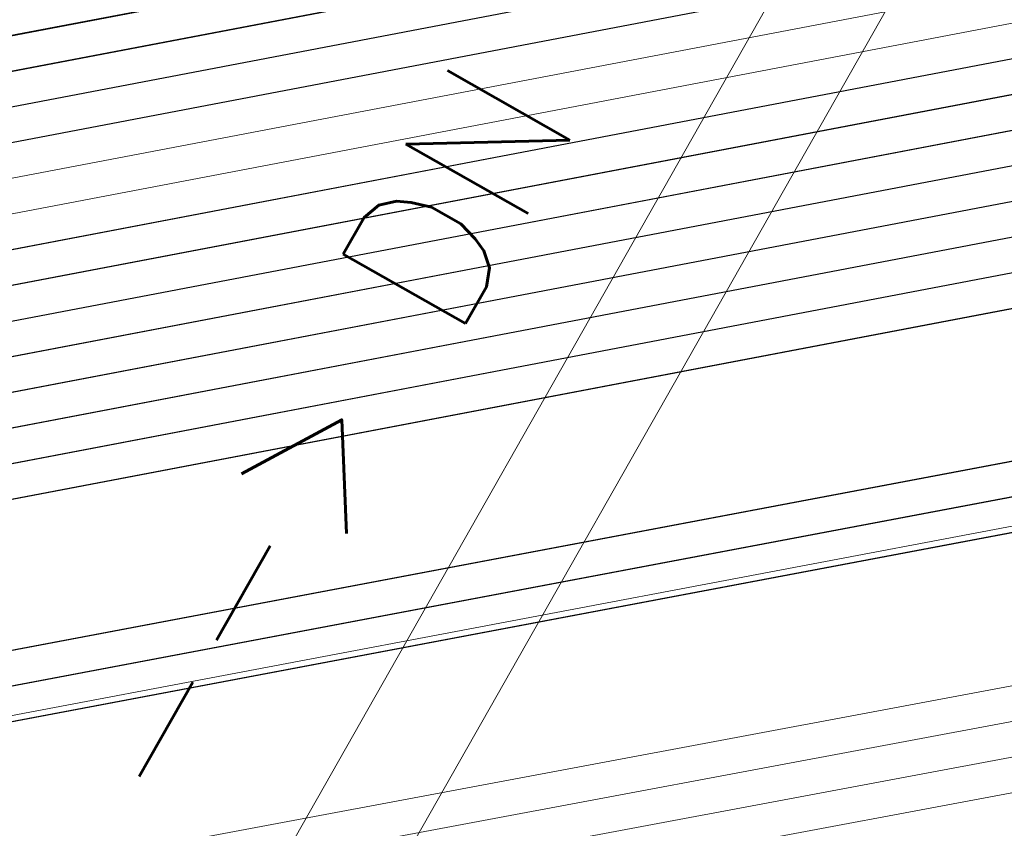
# Model space of a CAD drawing. Header units: metres. Extents: x -502 to 161, y -108 to 174.
# Tile 352 of 656: x -147.64 to -146.24, y -32.31 to -31.16. Entities that reach past the tile are written whole.
import ezdxf

# ---------------------------------------------------------------- set-up
doc = ezdxf.new("R2010")
doc.units = ezdxf.units.M
doc.header["$LTSCALE"] = 0.1
for name, color, linetype in [('BRI31-005.05-5p02-Koordinierung Lageplan 4. BA ZOB West 2022-06-15', 7, 'Continuous'), ('BRI31-005.06-5f07-Koordinierung Lageplan 4. BA ZOB Fernbusbahnh', 7, 'Continuous'), ('BRI32-005.02-5f05-Koordinierung Schemaplan 4 BA ZOB Teilbereich', 7, 'Continuous'), ('BRI32-005.03-5f06-Koordinierung Schemaplan 4 BA ZOB Teilbereich 2 Ost - Bahnhofsallee 2023-01-21', 7, 'Continuous')]:
    doc.layers.add(name, color=color, linetype=linetype)
doc.styles.add('Txt', font='txt_____.ttf')

msp = doc.modelspace()

# ---------------------------------------------------------------- linework, layer by layer
at = {"layer": 'BRI31-005.05-5p02-Koordinierung Lageplan 4. BA ZOB West 2022-06-15', "color": 190, "linetype": 'Continuous', "lineweight": 35, "true_color": 0x7f00ff, "transparency": 33554687, "flags": 128}
for points in [[(-55.7007, -13.3634), (-59.4327, -13.9934), (-61.4087, -14.3464), (-62.2647, -14.4984), (-62.6667, -14.5974), (-62.8907, -14.7334), (-63.5967, -15.2334), (-64.4177, -15.8004), (-64.8657, -15.8864), (-69.7037, -16.7484), (-75.4637, -17.6884), (-81.7337, -18.6534), (-88.9077, -20.0034), (-93.6827, -20.7334), (-98.9647, -21.6334), (-104.5957, -22.9234), (-121.8907, -26.2934), (-126.8117, -27.2034), (-150.4477, -31.7134), (-157.1307, -33.0134), (-162.7687, -32.1234), (-174.7807, -30.4434), (-178.1477, -29.6134), (-179.1357, -29.4334)], [(-93.6747, -20.7824), (-98.9547, -21.6824), (-104.5847, -22.9724), (-121.8807, -26.3424), (-126.8027, -27.2524), (-150.4387, -31.7624), (-150.7407, -31.8214), (-157.1297, -33.0644), (-162.7757, -32.1724), (-174.7877, -30.4934), (-178.1567, -29.6624), (-179.1357, -29.4844)]]:
    msp.add_lwpolyline(points, dxfattribs=at)
at = {"layer": 'BRI31-005.05-5p02-Koordinierung Lageplan 4. BA ZOB West 2022-06-15', "color": 250, "linetype": 'Continuous', "lineweight": 25, "true_color": 0x333333, "transparency": 33554687, "flags": 128}
for points in [[(-179.1357, -29.7394), (-178.2047, -29.9074), (-176.5237, -30.3244), (-174.8367, -30.8434), (-162.8247, -32.5154), (-157.1227, -33.4214), (-150.6707, -32.1644), (-150.3757, -32.1054), (-126.7397, -27.5954), (-121.8107, -26.6854), (-104.5117, -23.3154), (-93.6067, -21.1744), (-88.8337, -20.4444), (-81.6527, -19.0944), (-75.3827, -18.1294), (-69.6317, -17.1894), (-64.2647, -16.2324), (-63.2977, -15.6984), (-62.6077, -15.0894), (-62.1947, -14.8414), (-59.6597, -14.3864), (-59.3767, -14.3364), (-55.6447, -13.7064)], [(-55.6367, -13.7554), (-59.3687, -14.3854), (-59.6507, -14.4354), (-62.1767, -14.8894), (-62.5777, -15.1304), (-63.2687, -15.7394), (-64.2477, -16.2804), (-69.6237, -17.2384), (-75.3737, -18.1784), (-81.6437, -19.1434), (-88.8257, -20.4934), (-93.5977, -21.2234), (-104.5017, -23.3644), (-121.8007, -26.7344), (-126.7307, -27.6444), (-150.3667, -32.1544), (-150.6607, -32.2134), (-157.1217, -33.4724), (-162.8317, -32.5644), (-174.8437, -30.8934), (-176.5357, -30.3734), (-178.2147, -29.9564), (-179.1357, -29.7904)], [(-55.6287, -13.8044), (-59.3607, -14.4344), (-59.6427, -14.4844), (-62.1587, -14.9374), (-62.5477, -15.1714), (-63.2397, -15.7804), (-64.2307, -16.3284), (-69.6157, -17.2874), (-75.3647, -18.2274), (-81.6347, -19.1924), (-88.8177, -20.5424), (-93.5887, -21.2724), (-104.4917, -23.4134), (-121.7907, -26.7834), (-126.7217, -27.6934), (-150.3577, -32.2034), (-150.6507, -32.2624), (-157.1207, -33.5234), (-162.8387, -32.6134), (-174.8507, -30.9434), (-176.5477, -30.4224), (-178.2247, -30.0054), (-179.1357, -29.8414)], [(-55.6207, -13.8534), (-59.3527, -14.4834), (-59.6277, -14.5324), (-62.1407, -14.9854), (-62.5177, -15.2124), (-63.2107, -15.8214), (-64.2137, -16.3764), (-69.6077, -17.3364), (-75.3557, -18.2764), (-81.6257, -19.2414), (-88.8097, -20.5914), (-93.5797, -21.3214), (-104.4817, -23.4624), (-121.7807, -26.8324), (-126.7127, -27.7424), (-150.3487, -32.2524), (-150.6407, -32.3114), (-157.1197, -33.5744), (-162.8457, -32.6624), (-174.8577, -30.9934), (-176.5597, -30.4714), (-178.2347, -30.0544), (-179.1357, -29.8924)], [(-55.6127, -13.9024), (-59.3447, -14.5324), (-59.6247, -14.5824), (-62.1227, -15.0334), (-62.4877, -15.2534), (-63.1817, -15.8624), (-64.1967, -16.4244), (-69.5997, -17.3854), (-75.3467, -18.3254), (-81.6167, -19.2904), (-88.8017, -20.6404), (-93.5707, -21.3704), (-104.4717, -23.5114), (-121.7707, -26.8814), (-126.7037, -27.7914), (-150.3397, -32.3014), (-150.6307, -32.3604), (-157.1187, -33.6254), (-162.8527, -32.7114), (-174.8647, -31.0434), (-176.5717, -30.5204), (-178.2447, -30.1034), (-179.1357, -29.9434)], [(-55.6047, -13.9514), (-59.3367, -14.5814), (-62.1047, -15.0814), (-62.4577, -15.2944), (-63.1527, -15.9034), (-64.1797, -16.4724), (-69.5917, -17.4344), (-75.3377, -18.3744), (-81.6077, -19.3394), (-88.7937, -20.6894), (-93.5617, -21.4194), (-104.4617, -23.5604), (-121.7607, -26.9304), (-126.6947, -27.8404), (-150.3307, -32.3504), (-150.6207, -32.4094), (-157.1177, -33.6764), (-162.8597, -32.7604), (-174.8717, -31.0934), (-176.5837, -30.5694), (-178.2547, -30.1524), (-179.1357, -29.9944)], [(-56.5667, -14.3244), (-56.9487, -14.6244), (-57.8377, -15.3484), (-58.3257, -15.4954), (-59.9937, -15.7044), (-61.6697, -15.9144), (-63.7887, -16.4534), (-69.5837, -17.4834), (-75.3287, -18.4234), (-81.5687, -19.5644), (-84.6457, -20.1594), (-93.6297, -21.6994), (-104.3877, -23.8594), (-121.7187, -27.1554), (-122.6217, -27.3224), (-126.1537, -27.9814), (-137.6357, -30.1594), (-150.2927, -32.5534), (-151.8867, -32.8594), (-157.0417, -33.8394), (-163.2567, -32.9244), (-174.3647, -31.3244), (-178.3997, -30.6854)], [(-56.5467, -14.3734), (-56.9177, -14.6634), (-57.8137, -15.3934), (-58.3107, -15.5434), (-58.9957, -15.6304), (-59.9877, -15.7544), (-61.6607, -15.9634), (-63.7777, -16.5024), (-69.5757, -17.5324), (-75.3197, -18.4724), (-81.5597, -19.6134), (-84.6367, -20.2084), (-93.6207, -21.7484), (-104.3777, -23.9084), (-121.7097, -27.2044), (-122.6127, -27.3714), (-126.1447, -28.0304), (-137.6267, -30.2084), (-150.2837, -32.6024), (-151.8777, -32.9084), (-157.0407, -33.8904), (-163.2637, -32.9734), (-174.3717, -31.3734), (-178.4067, -30.7344)], [(-56.5277, -14.4214), (-56.8867, -14.7024), (-57.7897, -15.4384), (-58.2967, -15.5914), (-58.9897, -15.6804), (-59.9817, -15.8044), (-61.6517, -16.0124), (-63.7667, -16.5514), (-69.5677, -17.5814), (-75.3107, -18.5214), (-81.5507, -19.6624), (-84.6277, -20.2574), (-93.6117, -21.7974), (-104.3677, -23.9574), (-121.7007, -27.2534), (-122.6037, -27.4204), (-126.1357, -28.0794), (-137.6177, -30.2574), (-150.2747, -32.6514), (-151.8687, -32.9574), (-154.1107, -33.3844)], [(-62.5057, -14.9114), (-62.7017, -15.0274), (-63.4007, -15.5204), (-64.2987, -16.1364), (-69.6477, -17.0914), (-75.4007, -18.0314), (-81.6707, -18.9964), (-88.8497, -20.3464), (-93.6247, -21.0764), (-104.5317, -23.2174), (-121.8307, -26.5874), (-126.7577, -27.4974), (-150.3937, -32.0074), (-150.6907, -32.0664), (-157.1247, -33.3194), (-162.8107, -32.4174), (-174.8227, -30.7434), (-176.4997, -30.2264), (-178.1847, -29.8094), (-179.1357, -29.6374)], [(-62.4797, -14.9544), (-62.6747, -15.0694), (-63.3727, -15.5614), (-64.2817, -16.1844), (-69.6397, -17.1404), (-75.3917, -18.0804), (-81.6617, -19.0454), (-88.8417, -20.3954), (-93.6157, -21.1254), (-104.5217, -23.2664), (-121.8207, -26.6364), (-126.7487, -27.5464), (-150.3847, -32.0564), (-150.6807, -32.1154), (-157.1237, -33.3704), (-162.8177, -32.4664), (-174.8297, -30.7934), (-176.5117, -30.2754), (-178.1947, -29.8584), (-179.1357, -29.6884)], [(-93.6667, -20.8314), (-98.9447, -21.7314), (-104.5737, -23.0214), (-121.8707, -26.3914), (-126.7937, -27.3014), (-150.4297, -31.8114), (-150.7307, -31.8704), (-157.1287, -33.1154), (-162.7827, -32.2214), (-174.7947, -30.5434), (-178.1657, -29.7114), (-179.1357, -29.5354)], [(-93.6587, -20.8804), (-98.9347, -21.7804), (-104.5627, -23.0704), (-121.8607, -26.4404), (-126.7847, -27.3504), (-150.4207, -31.8604), (-150.7207, -31.9194), (-157.1277, -33.1664), (-162.7897, -32.2704), (-174.8017, -30.5934), (-178.1747, -29.7604), (-179.1357, -29.5864)]]:
    msp.add_lwpolyline(points, dxfattribs=at)
at = {"layer": 'BRI31-005.05-5p02-Koordinierung Lageplan 4. BA ZOB West 2022-06-15', "color": 7, "linetype": 'Continuous', "lineweight": 13, "transparency": 33554687, "flags": 128}
for points in [[(-61.4667, -16.5364), (-61.8967, -16.5874), (-64.8047, -17.0724), (-67.0677, -17.3534), (-81.2107, -19.8354), (-82.4137, -20.0454), (-83.9977, -20.3754), (-88.8717, -21.3944), (-93.5607, -22.0544), (-96.7847, -22.7254), (-98.7487, -23.1054), (-104.2927, -24.2564), (-104.8637, -24.3634), (-122.5617, -27.6464), (-126.0927, -28.3114), (-137.5747, -30.4814), (-151.2867, -33.0514), (-152.1117, -33.2054), (-156.9627, -34.1054), (-163.4867, -33.2114), (-174.4007, -31.5814), (-178.4277, -30.8814)], [(-61.4607, -16.5864), (-61.8897, -16.6374), (-64.7977, -17.1214), (-67.0607, -17.4024), (-81.2017, -19.8844), (-82.4047, -20.0944), (-83.9877, -20.4244), (-88.8627, -21.4434), (-93.5517, -22.1034), (-96.7747, -22.7744), (-98.7387, -23.1544), (-104.2827, -24.3054), (-104.8547, -24.4124), (-122.5527, -27.6954), (-126.0837, -28.3604), (-137.5657, -30.5304), (-151.2777, -33.1004), (-152.1027, -33.2544), (-156.9617, -34.1564), (-163.4937, -33.2604), (-174.4077, -31.6304), (-178.4347, -30.9304)], [(-178.4417, -30.9794), (-174.4147, -31.6794), (-163.5007, -33.3094), (-156.9607, -34.2074), (-152.0937, -33.3034), (-151.2687, -33.1494), (-137.5567, -30.5794), (-126.0747, -28.4094), (-122.5437, -27.7444), (-104.8457, -24.4614), (-104.2727, -24.3544), (-98.7287, -23.2034), (-96.7647, -22.8234), (-93.5427, -22.1524), (-88.8537, -21.4924), (-83.9777, -20.4734), (-82.3957, -20.1434), (-81.1927, -19.9334), (-67.0537, -17.4514), (-64.7907, -17.1704), (-61.8827, -16.6874), (-61.4547, -16.6364)], [(-61.4487, -16.6864), (-61.8757, -16.7374), (-64.7837, -17.2194), (-67.0467, -17.5004), (-81.1837, -19.9824), (-82.3867, -20.1924), (-83.9677, -20.5224), (-88.8447, -21.5414), (-93.5337, -22.2014), (-96.7547, -22.8724), (-98.7187, -23.2524), (-104.2627, -24.4034), (-104.8367, -24.5104), (-122.5347, -27.7934), (-126.0657, -28.4584), (-137.5477, -30.6284), (-151.2597, -33.1984), (-152.0847, -33.3524), (-156.9597, -34.2584), (-163.5077, -33.3584), (-174.4217, -31.7284), (-178.4487, -31.0284)]]:
    msp.add_lwpolyline(points, dxfattribs=at)
at = {"layer": 'BRI31-005.05-5p02-Koordinierung Lageplan 4. BA ZOB West 2022-06-15', "color": 251, "linetype": 'Continuous', "lineweight": 13, "true_color": 0x5b5b5b, "transparency": 33554687, "flags": 128}
for points in [[(-93.6507, -20.9294), (-98.8777, -21.8214), (-104.5517, -23.1194), (-121.8507, -26.4894), (-126.7757, -27.3994), (-150.4117, -31.9094), (-150.7107, -31.9684), (-157.1267, -33.2174), (-162.7967, -32.3194), (-174.8087, -30.6434), (-176.5547, -29.7624), (-176.4667, -28.8414), (-176.3907, -28.5144)], [(-93.6427, -20.9784), (-98.9147, -21.8784), (-104.5407, -23.1684), (-121.8407, -26.5384), (-126.7667, -27.4484), (-150.4027, -31.9584), (-150.7007, -32.0174), (-157.1257, -33.2684), (-162.8037, -32.3684), (-174.8157, -30.6934), (-176.6607, -29.8214), (-176.5657, -28.8254), (-176.4877, -28.4914)]]:
    msp.add_lwpolyline(points, dxfattribs=at)
at = {"layer": 'BRI31-005.05-5p02-Koordinierung Lageplan 4. BA ZOB West 2022-06-15', "color": 35, "linetype": 'Continuous', "lineweight": 13, "true_color": 0x99724c, "transparency": 33554687, "flags": 128}
msp.add_lwpolyline([(-93.6127, -21.7884), (-104.3697, -23.9484), (-121.7017, -27.2444), (-122.6047, -27.4114), (-126.1367, -28.0704), (-137.6187, -30.2484), (-150.2757, -32.6424), (-151.8707, -32.9484), (-154.1167, -33.3754), (-154.2567, -33.5434), (-154.3317, -33.7634), (-154.1997, -34.4534), (-153.5657, -37.8804), (-153.2087, -40.8104), (-153.0367, -41.2454), (-151.5157, -44.7774), (-150.4287, -47.2014), (-149.9687, -47.5874), (-147.5347, -48.6044)], dxfattribs=at)
at = {"layer": 'BRI31-005.05-5p02-Koordinierung Lageplan 4. BA ZOB West 2022-06-15', "color": 116, "linetype": 'Continuous', "lineweight": 13, "true_color": 0x007f3f, "transparency": 33554687, "flags": 128}
for points in [[(-126.7577, -27.4974), (-150.3927, -32.0074), (-150.6917, -32.0664), (-157.1247, -33.3194), (-162.8117, -32.4184), (-174.8387, -30.7404), (-176.6607, -29.8214), (-176.5657, -28.8254), (-176.4877, -28.4914), (-176.2937, -28.5374), (-176.3677, -28.8574), (-176.4487, -29.7034), (-174.7787, -30.5464), (-162.7817, -32.2204), (-157.1287, -33.1154), (-150.7297, -31.8704), (-150.4307, -31.8114), (-126.7937, -27.3014)], [(-126.7487, -27.5464), (-150.3837, -32.0564), (-150.6817, -32.1154), (-157.1237, -33.3704), (-162.8187, -32.4674), (-174.8447, -30.7904), (-176.7667, -29.8814), (-176.6647, -28.8094), (-176.5847, -28.4684), (-176.3907, -28.5144), (-176.4667, -28.8414), (-176.5547, -29.7614), (-174.7867, -30.5964), (-162.7887, -32.2694), (-157.1277, -33.1664), (-150.7197, -31.9194), (-150.4217, -31.8604), (-126.7847, -27.3504)]]:
    msp.add_lwpolyline(points, dxfattribs=at)
at = {"layer": 'BRI31-005.05-5p02-Koordinierung Lageplan 4. BA ZOB West 2022-06-15', "color": 1, "linetype": 'Continuous', "lineweight": 18, "true_color": 0xff0000, "transparency": 33554687, "flags": 128}
msp.add_lwpolyline([(-147.3299, -32.764), (-146.3139, -30.974), (-146.4443, -30.9), (-147.4603, -32.69)], dxfattribs=at)
at = {"layer": 'BRI31-005.06-5f07-Koordinierung Lageplan 4. BA ZOB Fernbusbahnh', "color": 190, "linetype": 'Continuous', "lineweight": 30, "true_color": 0x7f00ff, "transparency": 33554687, "flags": 128}
for points in [[(-55.7007, -13.3634), (-59.4327, -13.9934), (-61.4087, -14.3464), (-62.2647, -14.4984), (-62.6667, -14.5974), (-62.8907, -14.7334), (-63.5967, -15.2334), (-64.4177, -15.8004), (-64.8657, -15.8864), (-69.7037, -16.7484), (-75.4637, -17.6884), (-81.7337, -18.6534), (-88.9077, -20.0034), (-93.6827, -20.7334), (-98.9647, -21.6334), (-104.5957, -22.9234), (-121.8907, -26.2934), (-126.8117, -27.2034), (-150.4477, -31.7134), (-157.1307, -33.0134), (-162.7687, -32.1234), (-174.7807, -30.4434), (-178.1477, -29.6134), (-179.1357, -29.4334)], [(-93.6747, -20.7824), (-98.9547, -21.6824), (-104.5847, -22.9724), (-121.8807, -26.3424), (-126.8027, -27.2524), (-150.4387, -31.7624), (-150.7407, -31.8214), (-157.1297, -33.0644), (-162.7757, -32.1724), (-174.7877, -30.4934), (-178.1567, -29.6624), (-179.1357, -29.4844)]]:
    msp.add_lwpolyline(points, dxfattribs=at)
at = {"layer": 'BRI31-005.06-5f07-Koordinierung Lageplan 4. BA ZOB Fernbusbahnh', "color": 250, "linetype": 'Continuous', "lineweight": 20, "true_color": 0x333333, "transparency": 33554687, "flags": 128}
for points in [[(-179.1357, -29.7394), (-178.2047, -29.9074), (-176.5237, -30.3244), (-174.8367, -30.8434), (-162.8247, -32.5154), (-157.1227, -33.4214), (-150.6707, -32.1644), (-150.3757, -32.1054), (-126.7397, -27.5954), (-121.8107, -26.6854), (-104.5117, -23.3154), (-93.6067, -21.1744), (-88.8337, -20.4444), (-81.6527, -19.0944), (-75.3827, -18.1294), (-69.6317, -17.1894), (-64.2647, -16.2324), (-63.2977, -15.6984), (-62.6077, -15.0894), (-62.1947, -14.8414), (-59.6597, -14.3864), (-59.3767, -14.3364), (-55.6447, -13.7064)], [(-55.6367, -13.7554), (-59.3687, -14.3854), (-59.6507, -14.4354), (-62.1767, -14.8894), (-62.5777, -15.1304), (-63.2687, -15.7394), (-64.2477, -16.2804), (-69.6237, -17.2384), (-75.3737, -18.1784), (-81.6437, -19.1434), (-88.8257, -20.4934), (-93.5977, -21.2234), (-104.5017, -23.3644), (-121.8007, -26.7344), (-126.7307, -27.6444), (-150.3667, -32.1544), (-150.6607, -32.2134), (-157.1217, -33.4724), (-162.8317, -32.5644), (-174.8437, -30.8934), (-176.5357, -30.3734), (-178.2147, -29.9564), (-179.1357, -29.7904)], [(-55.6287, -13.8044), (-59.3607, -14.4344), (-59.6427, -14.4844), (-62.1587, -14.9374), (-62.5477, -15.1714), (-63.2397, -15.7804), (-64.2307, -16.3284), (-69.6157, -17.2874), (-75.3647, -18.2274), (-81.6347, -19.1924), (-88.8177, -20.5424), (-93.5887, -21.2724), (-104.4917, -23.4134), (-121.7907, -26.7834), (-126.7217, -27.6934), (-150.3577, -32.2034), (-150.6507, -32.2624), (-157.1207, -33.5234), (-162.8387, -32.6134), (-174.8507, -30.9434), (-176.5477, -30.4224), (-178.2247, -30.0054), (-179.1357, -29.8414)], [(-55.6207, -13.8534), (-59.3527, -14.4834), (-59.6277, -14.5324), (-62.1407, -14.9854), (-62.5177, -15.2124), (-63.2107, -15.8214), (-64.2137, -16.3764), (-69.6077, -17.3364), (-75.3557, -18.2764), (-81.6257, -19.2414), (-88.8097, -20.5914), (-93.5797, -21.3214), (-104.4817, -23.4624), (-121.7807, -26.8324), (-126.7127, -27.7424), (-150.3487, -32.2524), (-150.6407, -32.3114), (-157.1197, -33.5744), (-162.8457, -32.6624), (-174.8577, -30.9934), (-176.5597, -30.4714), (-178.2347, -30.0544), (-179.1357, -29.8924)], [(-55.6127, -13.9024), (-59.3447, -14.5324), (-59.6247, -14.5824), (-62.1227, -15.0334), (-62.4877, -15.2534), (-63.1817, -15.8624), (-64.1967, -16.4244), (-69.5997, -17.3854), (-75.3467, -18.3254), (-81.6167, -19.2904), (-88.8017, -20.6404), (-93.5707, -21.3704), (-104.4717, -23.5114), (-121.7707, -26.8814), (-126.7037, -27.7914), (-150.3397, -32.3014), (-150.6307, -32.3604), (-157.1187, -33.6254), (-162.8527, -32.7114), (-174.8647, -31.0434), (-176.5717, -30.5204), (-178.2447, -30.1034), (-179.1357, -29.9434)], [(-55.6047, -13.9514), (-59.3367, -14.5814), (-62.1047, -15.0814), (-62.4577, -15.2944), (-63.1527, -15.9034), (-64.1797, -16.4724), (-69.5917, -17.4344), (-75.3377, -18.3744), (-81.6077, -19.3394), (-88.7937, -20.6894), (-93.5617, -21.4194), (-104.4617, -23.5604), (-121.7607, -26.9304), (-126.6947, -27.8404), (-150.3307, -32.3504), (-150.6207, -32.4094), (-157.1177, -33.6764), (-162.8597, -32.7604), (-174.8717, -31.0934), (-176.5837, -30.5694), (-178.2547, -30.1524), (-179.1357, -29.9944)], [(-56.5667, -14.3244), (-56.9487, -14.6244), (-57.8377, -15.3484), (-58.3257, -15.4954), (-59.9937, -15.7044), (-61.6697, -15.9144), (-63.7887, -16.4534), (-69.5837, -17.4834), (-75.3287, -18.4234), (-81.5687, -19.5644), (-84.6457, -20.1594), (-93.6297, -21.6994), (-104.3877, -23.8594), (-121.7187, -27.1554), (-122.6217, -27.3224), (-126.1537, -27.9814), (-137.6357, -30.1594), (-150.2927, -32.5534), (-151.8867, -32.8594), (-157.0417, -33.8394), (-163.2567, -32.9244), (-174.3647, -31.3244), (-178.3997, -30.6854)], [(-56.5467, -14.3734), (-56.9177, -14.6634), (-57.8137, -15.3934), (-58.3107, -15.5434), (-58.9957, -15.6304), (-59.9877, -15.7544), (-61.6607, -15.9634), (-63.7777, -16.5024), (-69.5757, -17.5324), (-75.3197, -18.4724), (-81.5597, -19.6134), (-84.6367, -20.2084), (-93.6207, -21.7484), (-104.3777, -23.9084), (-121.7097, -27.2044), (-122.6127, -27.3714), (-126.1447, -28.0304), (-137.6267, -30.2084), (-150.2837, -32.6024), (-151.8777, -32.9084), (-157.0407, -33.8904), (-163.2637, -32.9734), (-174.3717, -31.3734), (-178.4067, -30.7344)], [(-62.5057, -14.9114), (-62.7017, -15.0274), (-63.4007, -15.5204), (-64.2987, -16.1364), (-69.6477, -17.0914), (-75.4007, -18.0314), (-81.6707, -18.9964), (-88.8497, -20.3464), (-93.6247, -21.0764), (-104.5317, -23.2174), (-121.8307, -26.5874), (-126.7577, -27.4974), (-150.3937, -32.0074), (-150.6907, -32.0664), (-157.1247, -33.3194), (-162.8107, -32.4174), (-174.8227, -30.7434), (-176.4997, -30.2264), (-178.1847, -29.8094), (-179.1357, -29.6374)], [(-62.4797, -14.9544), (-62.6747, -15.0694), (-63.3727, -15.5614), (-64.2817, -16.1844), (-69.6397, -17.1404), (-75.3917, -18.0804), (-81.6617, -19.0454), (-88.8417, -20.3954), (-93.6157, -21.1254), (-104.5217, -23.2664), (-121.8207, -26.6364), (-126.7487, -27.5464), (-150.3847, -32.0564), (-150.6807, -32.1154), (-157.1237, -33.3704), (-162.8177, -32.4664), (-174.8297, -30.7934), (-176.5117, -30.2754), (-178.1947, -29.8584), (-179.1357, -29.6884)], [(-93.6667, -20.8314), (-98.9447, -21.7314), (-104.5737, -23.0214), (-121.8707, -26.3914), (-126.7937, -27.3014), (-150.4297, -31.8114), (-150.7307, -31.8704), (-157.1287, -33.1154), (-162.7827, -32.2214), (-174.7947, -30.5434), (-178.1657, -29.7114), (-179.1357, -29.5354)], [(-93.6587, -20.8804), (-98.9347, -21.7804), (-104.5627, -23.0704), (-121.8607, -26.4404), (-126.7847, -27.3504), (-150.4207, -31.8604), (-150.7207, -31.9194), (-157.1277, -33.1664), (-162.7897, -32.2704), (-174.8017, -30.5934), (-178.1747, -29.7604), (-179.1357, -29.5864)]]:
    msp.add_lwpolyline(points, dxfattribs=at)
at = {"layer": 'BRI31-005.06-5f07-Koordinierung Lageplan 4. BA ZOB Fernbusbahnh', "color": 7, "linetype": 'Continuous', "lineweight": 9, "transparency": 33554687, "flags": 128}
for points in [[(-61.4667, -16.5364), (-61.8967, -16.5874), (-64.8047, -17.0724), (-67.0677, -17.3534), (-81.2107, -19.8354), (-82.4137, -20.0454), (-83.9977, -20.3754), (-88.8717, -21.3944), (-93.5607, -22.0544), (-96.7847, -22.7254), (-98.7487, -23.1054), (-104.2927, -24.2564), (-104.8637, -24.3634), (-122.5617, -27.6464), (-126.0927, -28.3114), (-137.5747, -30.4814), (-151.2867, -33.0514), (-152.1117, -33.2054), (-156.9627, -34.1054), (-163.4867, -33.2114), (-174.4007, -31.5814), (-178.4277, -30.8814)], [(-61.4607, -16.5864), (-61.8897, -16.6374), (-64.7977, -17.1214), (-67.0607, -17.4024), (-81.2017, -19.8844), (-82.4047, -20.0944), (-83.9877, -20.4244), (-88.8627, -21.4434), (-93.5517, -22.1034), (-96.7747, -22.7744), (-98.7387, -23.1544), (-104.2827, -24.3054), (-104.8547, -24.4124), (-122.5527, -27.6954), (-126.0837, -28.3604), (-137.5657, -30.5304), (-151.2777, -33.1004), (-152.1027, -33.2544), (-156.9617, -34.1564), (-163.4937, -33.2604), (-174.4077, -31.6304), (-178.4347, -30.9304)], [(-178.4417, -30.9794), (-174.4147, -31.6794), (-163.5007, -33.3094), (-156.9607, -34.2074), (-152.0937, -33.3034), (-151.2687, -33.1494), (-137.5567, -30.5794), (-126.0747, -28.4094), (-122.5437, -27.7444), (-104.8457, -24.4614), (-104.2727, -24.3544), (-98.7287, -23.2034), (-96.7647, -22.8234), (-93.5427, -22.1524), (-88.8537, -21.4924), (-83.9777, -20.4734), (-82.3957, -20.1434), (-81.1927, -19.9334), (-67.0537, -17.4514), (-64.7907, -17.1704), (-61.8827, -16.6874), (-61.4547, -16.6364)], [(-61.4487, -16.6864), (-61.8757, -16.7374), (-64.7837, -17.2194), (-67.0467, -17.5004), (-81.1837, -19.9824), (-82.3867, -20.1924), (-83.9677, -20.5224), (-88.8447, -21.5414), (-93.5337, -22.2014), (-96.7547, -22.8724), (-98.7187, -23.2524), (-104.2627, -24.4034), (-104.8367, -24.5104), (-122.5347, -27.7934), (-126.0657, -28.4584), (-137.5477, -30.6284), (-151.2597, -33.1984), (-152.0847, -33.3524), (-156.9597, -34.2584), (-163.5077, -33.3584), (-174.4217, -31.7284), (-178.4487, -31.0284)]]:
    msp.add_lwpolyline(points, dxfattribs=at)
at = {"layer": 'BRI32-005.02-5f05-Koordinierung Schemaplan 4 BA ZOB Teilbereich', "color": 190, "linetype": 'Continuous', "lineweight": 35, "true_color": 0x7f00ff, "transparency": 33554687, "flags": 128}
for points in [[(-55.7007, -13.3634), (-59.4327, -13.9934), (-61.4087, -14.3464), (-62.2647, -14.4984), (-62.6667, -14.5974), (-62.8907, -14.7334), (-63.5967, -15.2334), (-64.4177, -15.8004), (-64.8657, -15.8864), (-69.7037, -16.7484), (-75.4637, -17.6884), (-81.7337, -18.6534), (-88.9077, -20.0034), (-93.6827, -20.7334), (-98.9647, -21.6334), (-104.5957, -22.9234), (-121.8907, -26.2934), (-126.8117, -27.2034), (-150.4477, -31.7134), (-157.1307, -33.0134), (-162.7687, -32.1234), (-174.7807, -30.4434), (-178.1477, -29.6134), (-179.1357, -29.4334)], [(-93.6747, -20.7824), (-98.9547, -21.6824), (-104.5847, -22.9724), (-121.8807, -26.3424), (-126.8027, -27.2524), (-150.4387, -31.7624), (-150.7407, -31.8214), (-157.1297, -33.0644), (-162.7757, -32.1724), (-174.7877, -30.4934), (-178.1567, -29.6624), (-179.1357, -29.4844)]]:
    msp.add_lwpolyline(points, dxfattribs=at)
at = {"layer": 'BRI32-005.02-5f05-Koordinierung Schemaplan 4 BA ZOB Teilbereich', "color": 250, "linetype": 'Continuous', "lineweight": 25, "true_color": 0x333333, "transparency": 33554687, "flags": 128}
for points in [[(-179.1357, -29.7394), (-178.2047, -29.9074), (-176.5237, -30.3244), (-174.8367, -30.8434), (-162.8247, -32.5154), (-157.1227, -33.4214), (-150.6707, -32.1644), (-150.3757, -32.1054), (-126.7397, -27.5954), (-121.8107, -26.6854), (-104.5117, -23.3154), (-93.6067, -21.1744), (-88.8337, -20.4444), (-81.6527, -19.0944), (-75.3827, -18.1294), (-69.6317, -17.1894), (-64.2647, -16.2324), (-63.2977, -15.6984), (-62.6077, -15.0894), (-62.1947, -14.8414), (-59.6597, -14.3864), (-59.3767, -14.3364), (-55.6447, -13.7064)], [(-55.6367, -13.7554), (-59.3687, -14.3854), (-59.6507, -14.4354), (-62.1767, -14.8894), (-62.5777, -15.1304), (-63.2687, -15.7394), (-64.2477, -16.2804), (-69.6237, -17.2384), (-75.3737, -18.1784), (-81.6437, -19.1434), (-88.8257, -20.4934), (-93.5977, -21.2234), (-104.5017, -23.3644), (-121.8007, -26.7344), (-126.7307, -27.6444), (-150.3667, -32.1544), (-150.6607, -32.2134), (-157.1217, -33.4724), (-162.8317, -32.5644), (-174.8437, -30.8934), (-176.5357, -30.3734), (-178.2147, -29.9564), (-179.1357, -29.7904)], [(-55.6287, -13.8044), (-59.3607, -14.4344), (-59.6427, -14.4844), (-62.1587, -14.9374), (-62.5477, -15.1714), (-63.2397, -15.7804), (-64.2307, -16.3284), (-69.6157, -17.2874), (-75.3647, -18.2274), (-81.6347, -19.1924), (-88.8177, -20.5424), (-93.5887, -21.2724), (-104.4917, -23.4134), (-121.7907, -26.7834), (-126.7217, -27.6934), (-150.3577, -32.2034), (-150.6507, -32.2624), (-157.1207, -33.5234), (-162.8387, -32.6134), (-174.8507, -30.9434), (-176.5477, -30.4224), (-178.2247, -30.0054), (-179.1357, -29.8414)], [(-55.6207, -13.8534), (-59.3527, -14.4834), (-59.6277, -14.5324), (-62.1407, -14.9854), (-62.5177, -15.2124), (-63.2107, -15.8214), (-64.2137, -16.3764), (-69.6077, -17.3364), (-75.3557, -18.2764), (-81.6257, -19.2414), (-88.8097, -20.5914), (-93.5797, -21.3214), (-104.4817, -23.4624), (-121.7807, -26.8324), (-126.7127, -27.7424), (-150.3487, -32.2524), (-150.6407, -32.3114), (-157.1197, -33.5744), (-162.8457, -32.6624), (-174.8577, -30.9934), (-176.5597, -30.4714), (-178.2347, -30.0544), (-179.1357, -29.8924)], [(-55.6127, -13.9024), (-59.3447, -14.5324), (-59.6247, -14.5824), (-62.1227, -15.0334), (-62.4877, -15.2534), (-63.1817, -15.8624), (-64.1967, -16.4244), (-69.5997, -17.3854), (-75.3467, -18.3254), (-81.6167, -19.2904), (-88.8017, -20.6404), (-93.5707, -21.3704), (-104.4717, -23.5114), (-121.7707, -26.8814), (-126.7037, -27.7914), (-150.3397, -32.3014), (-150.6307, -32.3604), (-157.1187, -33.6254), (-162.8527, -32.7114), (-174.8647, -31.0434), (-176.5717, -30.5204), (-178.2447, -30.1034), (-179.1357, -29.9434)], [(-55.6047, -13.9514), (-59.3367, -14.5814), (-62.1047, -15.0814), (-62.4577, -15.2944), (-63.1527, -15.9034), (-64.1797, -16.4724), (-69.5917, -17.4344), (-75.3377, -18.3744), (-81.6077, -19.3394), (-88.7937, -20.6894), (-93.5617, -21.4194), (-104.4617, -23.5604), (-121.7607, -26.9304), (-126.6947, -27.8404), (-150.3307, -32.3504), (-150.6207, -32.4094), (-157.1177, -33.6764), (-162.8597, -32.7604), (-174.8717, -31.0934), (-176.5837, -30.5694), (-178.2547, -30.1524), (-179.1357, -29.9944)], [(-56.5667, -14.3244), (-56.9487, -14.6244), (-57.8377, -15.3484), (-58.3257, -15.4954), (-59.9937, -15.7044), (-61.6697, -15.9144), (-63.7887, -16.4534), (-69.5837, -17.4834), (-75.3287, -18.4234), (-81.5687, -19.5644), (-84.6457, -20.1594), (-93.6297, -21.6994), (-104.3877, -23.8594), (-121.7187, -27.1554), (-122.6217, -27.3224), (-126.1537, -27.9814), (-137.6357, -30.1594), (-150.2927, -32.5534), (-151.8867, -32.8594), (-157.0417, -33.8394), (-163.2567, -32.9244), (-174.3647, -31.3244), (-178.3997, -30.6854)], [(-56.5467, -14.3734), (-56.9177, -14.6634), (-57.8137, -15.3934), (-58.3107, -15.5434), (-58.9957, -15.6304), (-59.9877, -15.7544), (-61.6607, -15.9634), (-63.7777, -16.5024), (-69.5757, -17.5324), (-75.3197, -18.4724), (-81.5597, -19.6134), (-84.6367, -20.2084), (-93.6207, -21.7484), (-104.3777, -23.9084), (-121.7097, -27.2044), (-122.6127, -27.3714), (-126.1447, -28.0304), (-137.6267, -30.2084), (-150.2837, -32.6024), (-151.8777, -32.9084), (-157.0407, -33.8904), (-163.2637, -32.9734), (-174.3717, -31.3734), (-178.4067, -30.7344)], [(-56.5277, -14.4214), (-56.8867, -14.7024), (-57.7897, -15.4384), (-58.2967, -15.5914), (-58.9897, -15.6804), (-59.9817, -15.8044), (-61.6517, -16.0124), (-63.7667, -16.5514), (-69.5677, -17.5814), (-75.3107, -18.5214), (-81.5507, -19.6624), (-84.6277, -20.2574), (-93.6117, -21.7974), (-104.3677, -23.9574), (-121.7007, -27.2534), (-122.6037, -27.4204), (-126.1357, -28.0794), (-137.6177, -30.2574), (-150.2747, -32.6514), (-151.8687, -32.9574), (-154.1107, -33.3844)], [(-93.6667, -20.8314), (-98.9447, -21.7314), (-104.5737, -23.0214), (-121.8707, -26.3914), (-126.7937, -27.3014), (-150.4297, -31.8114), (-150.7307, -31.8704), (-157.1287, -33.1154), (-162.7827, -32.2214), (-174.7947, -30.5434), (-178.1657, -29.7114), (-179.1357, -29.5354)], [(-93.6587, -20.8804), (-98.9347, -21.7804), (-104.5627, -23.0704), (-121.8607, -26.4404), (-126.7847, -27.3504), (-150.4207, -31.8604), (-150.7207, -31.9194), (-157.1277, -33.1664), (-162.7897, -32.2704), (-174.8017, -30.5934), (-178.1747, -29.7604), (-179.1357, -29.5864)]]:
    msp.add_lwpolyline(points, dxfattribs=at)
at = {"layer": 'BRI32-005.02-5f05-Koordinierung Schemaplan 4 BA ZOB Teilbereich', "color": 251, "linetype": 'Continuous', "lineweight": 13, "true_color": 0x5b5b5b, "transparency": 33554687, "flags": 128}
for points in [[(-93.6507, -20.9294), (-98.8777, -21.8214), (-104.5517, -23.1194), (-121.8507, -26.4894), (-126.7757, -27.3994), (-150.4117, -31.9094), (-150.7107, -31.9684), (-157.1267, -33.2174), (-162.7967, -32.3194), (-174.8087, -30.6434), (-176.5547, -29.7624), (-176.4667, -28.8414), (-176.3907, -28.5144)], [(-93.6427, -20.9784), (-98.9147, -21.8784), (-104.5407, -23.1684), (-121.8407, -26.5384), (-126.7667, -27.4484), (-150.4027, -31.9584), (-150.7007, -32.0174), (-157.1257, -33.2684), (-162.8037, -32.3684), (-174.8157, -30.6934), (-176.6607, -29.8214), (-176.5657, -28.8254), (-176.4877, -28.4914)]]:
    msp.add_lwpolyline(points, dxfattribs=at)
at = {"layer": 'BRI32-005.02-5f05-Koordinierung Schemaplan 4 BA ZOB Teilbereich', "color": 35, "linetype": 'Continuous', "lineweight": 13, "true_color": 0x99724c, "transparency": 33554687, "flags": 128}
msp.add_lwpolyline([(-93.6127, -21.7884), (-104.3697, -23.9484), (-121.7017, -27.2444), (-122.6047, -27.4114), (-126.1367, -28.0704), (-137.6187, -30.2484), (-150.2757, -32.6424), (-151.8707, -32.9484), (-154.1167, -33.3754), (-154.2567, -33.5434), (-154.3317, -33.7634), (-154.1997, -34.4534), (-153.5657, -37.8804), (-153.2087, -40.8104), (-153.0367, -41.2454), (-151.5157, -44.7774), (-150.4287, -47.2014), (-149.9687, -47.5874), (-147.5347, -48.6044)], dxfattribs=at)
at = {"layer": 'BRI32-005.02-5f05-Koordinierung Schemaplan 4 BA ZOB Teilbereich', "color": 116, "linetype": 'Continuous', "lineweight": 13, "true_color": 0x007f3f, "transparency": 33554687, "flags": 128}
for points in [[(-126.7577, -27.4974), (-150.3927, -32.0074), (-150.6917, -32.0664), (-157.1247, -33.3194), (-162.8117, -32.4184), (-174.8387, -30.7404), (-176.6607, -29.8214), (-176.5657, -28.8254), (-176.4877, -28.4914), (-176.2937, -28.5374), (-176.3677, -28.8574), (-176.4487, -29.7034), (-174.7787, -30.5464), (-162.7817, -32.2204), (-157.1287, -33.1154), (-150.7297, -31.8704), (-150.4307, -31.8114), (-126.7937, -27.3014)], [(-126.7487, -27.5464), (-150.3837, -32.0564), (-150.6817, -32.1154), (-157.1237, -33.3704), (-162.8187, -32.4674), (-174.8447, -30.7904), (-176.7667, -29.8814), (-176.6647, -28.8094), (-176.5847, -28.4684), (-176.3907, -28.5144), (-176.4667, -28.8414), (-176.5547, -29.7614), (-174.7867, -30.5964), (-162.7887, -32.2694), (-157.1277, -33.1664), (-150.7197, -31.9194), (-150.4217, -31.8604), (-126.7847, -27.3504)]]:
    msp.add_lwpolyline(points, dxfattribs=at)
at = {"layer": 'BRI32-005.03-5f06-Koordinierung Schemaplan 4 BA ZOB Teilbereich 2 Ost - Bahnhofsallee 2023-01-21', "color": 190, "linetype": 'Continuous', "lineweight": 30, "true_color": 0x7f00ff, "transparency": 33554687, "flags": 128}
for points in [[(-55.7007, -13.3634), (-59.4327, -13.9934), (-61.4087, -14.3464), (-62.2647, -14.4984), (-62.6667, -14.5974), (-62.8907, -14.7334), (-63.5967, -15.2334), (-64.4177, -15.8004), (-64.8657, -15.8864), (-69.7037, -16.7484), (-75.4637, -17.6884), (-81.7337, -18.6534), (-88.9077, -20.0034), (-93.6827, -20.7334), (-98.9647, -21.6334), (-104.5957, -22.9234), (-121.8907, -26.2934), (-126.8117, -27.2034), (-150.4477, -31.7134), (-157.1307, -33.0134), (-162.7687, -32.1234), (-174.7807, -30.4434), (-178.1477, -29.6134), (-179.1357, -29.4334)], [(-93.6747, -20.7824), (-98.9547, -21.6824), (-104.5847, -22.9724), (-121.8807, -26.3424), (-126.8027, -27.2524), (-150.4387, -31.7624), (-150.7407, -31.8214), (-157.1297, -33.0644), (-162.7757, -32.1724), (-174.7877, -30.4934), (-178.1567, -29.6624), (-179.1357, -29.4844)]]:
    msp.add_lwpolyline(points, dxfattribs=at)
at = {"layer": 'BRI32-005.03-5f06-Koordinierung Schemaplan 4 BA ZOB Teilbereich 2 Ost - Bahnhofsallee 2023-01-21', "color": 250, "linetype": 'Continuous', "lineweight": 20, "true_color": 0x333333, "transparency": 33554687, "flags": 128}
for points in [[(-179.1357, -29.7394), (-178.2047, -29.9074), (-176.5237, -30.3244), (-174.8367, -30.8434), (-162.8247, -32.5154), (-157.1227, -33.4214), (-150.6707, -32.1644), (-150.3757, -32.1054), (-126.7397, -27.5954), (-121.8107, -26.6854), (-104.5117, -23.3154), (-93.6067, -21.1744), (-88.8337, -20.4444), (-81.6527, -19.0944), (-75.3827, -18.1294), (-69.6317, -17.1894), (-64.2647, -16.2324), (-63.2977, -15.6984), (-62.6077, -15.0894), (-62.1947, -14.8414), (-59.6597, -14.3864), (-59.3767, -14.3364), (-55.6447, -13.7064)], [(-55.6367, -13.7554), (-59.3687, -14.3854), (-59.6507, -14.4354), (-62.1767, -14.8894), (-62.5777, -15.1304), (-63.2687, -15.7394), (-64.2477, -16.2804), (-69.6237, -17.2384), (-75.3737, -18.1784), (-81.6437, -19.1434), (-88.8257, -20.4934), (-93.5977, -21.2234), (-104.5017, -23.3644), (-121.8007, -26.7344), (-126.7307, -27.6444), (-150.3667, -32.1544), (-150.6607, -32.2134), (-157.1217, -33.4724), (-162.8317, -32.5644), (-174.8437, -30.8934), (-176.5357, -30.3734), (-178.2147, -29.9564), (-179.1357, -29.7904)], [(-55.6287, -13.8044), (-59.3607, -14.4344), (-59.6427, -14.4844), (-62.1587, -14.9374), (-62.5477, -15.1714), (-63.2397, -15.7804), (-64.2307, -16.3284), (-69.6157, -17.2874), (-75.3647, -18.2274), (-81.6347, -19.1924), (-88.8177, -20.5424), (-93.5887, -21.2724), (-104.4917, -23.4134), (-121.7907, -26.7834), (-126.7217, -27.6934), (-150.3577, -32.2034), (-150.6507, -32.2624), (-157.1207, -33.5234), (-162.8387, -32.6134), (-174.8507, -30.9434), (-176.5477, -30.4224), (-178.2247, -30.0054), (-179.1357, -29.8414)], [(-55.6207, -13.8534), (-59.3527, -14.4834), (-59.6277, -14.5324), (-62.1407, -14.9854), (-62.5177, -15.2124), (-63.2107, -15.8214), (-64.2137, -16.3764), (-69.6077, -17.3364), (-75.3557, -18.2764), (-81.6257, -19.2414), (-88.8097, -20.5914), (-93.5797, -21.3214), (-104.4817, -23.4624), (-121.7807, -26.8324), (-126.7127, -27.7424), (-150.3487, -32.2524), (-150.6407, -32.3114), (-157.1197, -33.5744), (-162.8457, -32.6624), (-174.8577, -30.9934), (-176.5597, -30.4714), (-178.2347, -30.0544), (-179.1357, -29.8924)], [(-55.6127, -13.9024), (-59.3447, -14.5324), (-59.6247, -14.5824), (-62.1227, -15.0334), (-62.4877, -15.2534), (-63.1817, -15.8624), (-64.1967, -16.4244), (-69.5997, -17.3854), (-75.3467, -18.3254), (-81.6167, -19.2904), (-88.8017, -20.6404), (-93.5707, -21.3704), (-104.4717, -23.5114), (-121.7707, -26.8814), (-126.7037, -27.7914), (-150.3397, -32.3014), (-150.6307, -32.3604), (-157.1187, -33.6254), (-162.8527, -32.7114), (-174.8647, -31.0434), (-176.5717, -30.5204), (-178.2447, -30.1034), (-179.1357, -29.9434)], [(-55.6047, -13.9514), (-59.3367, -14.5814), (-62.1047, -15.0814), (-62.4577, -15.2944), (-63.1527, -15.9034), (-64.1797, -16.4724), (-69.5917, -17.4344), (-75.3377, -18.3744), (-81.6077, -19.3394), (-88.7937, -20.6894), (-93.5617, -21.4194), (-104.4617, -23.5604), (-121.7607, -26.9304), (-126.6947, -27.8404), (-150.3307, -32.3504), (-150.6207, -32.4094), (-157.1177, -33.6764), (-162.8597, -32.7604), (-174.8717, -31.0934), (-176.5837, -30.5694), (-178.2547, -30.1524), (-179.1357, -29.9944)], [(-56.5667, -14.3244), (-56.9487, -14.6244), (-57.8377, -15.3484), (-58.3257, -15.4954), (-59.9937, -15.7044), (-61.6697, -15.9144), (-63.7887, -16.4534), (-69.5837, -17.4834), (-75.3287, -18.4234), (-81.5687, -19.5644), (-84.6457, -20.1594), (-93.6297, -21.6994), (-104.3877, -23.8594), (-121.7187, -27.1554), (-122.6217, -27.3224), (-126.1537, -27.9814), (-137.6357, -30.1594), (-150.2927, -32.5534), (-151.8867, -32.8594), (-157.0417, -33.8394), (-163.2567, -32.9244), (-174.3647, -31.3244), (-178.3997, -30.6854)], [(-56.5467, -14.3734), (-56.9177, -14.6634), (-57.8137, -15.3934), (-58.3107, -15.5434), (-58.9957, -15.6304), (-59.9877, -15.7544), (-61.6607, -15.9634), (-63.7777, -16.5024), (-69.5757, -17.5324), (-75.3197, -18.4724), (-81.5597, -19.6134), (-84.6367, -20.2084), (-93.6207, -21.7484), (-104.3777, -23.9084), (-121.7097, -27.2044), (-122.6127, -27.3714), (-126.1447, -28.0304), (-137.6267, -30.2084), (-150.2837, -32.6024), (-151.8777, -32.9084), (-157.0407, -33.8904), (-163.2637, -32.9734), (-174.3717, -31.3734), (-178.4067, -30.7344)], [(-56.5277, -14.4214), (-56.8867, -14.7024), (-57.7897, -15.4384), (-58.2967, -15.5914), (-58.9897, -15.6804), (-59.9817, -15.8044), (-61.6517, -16.0124), (-63.7667, -16.5514), (-69.5677, -17.5814), (-75.3107, -18.5214), (-81.5507, -19.6624), (-84.6277, -20.2574), (-93.6117, -21.7974), (-104.3677, -23.9574), (-121.7007, -27.2534), (-122.6037, -27.4204), (-126.1357, -28.0794), (-137.6177, -30.2574), (-150.2747, -32.6514), (-151.8687, -32.9574), (-154.1107, -33.3844)], [(-62.5057, -14.9114), (-62.7017, -15.0274), (-63.4007, -15.5204), (-64.2987, -16.1364), (-69.6477, -17.0914), (-75.4007, -18.0314), (-81.6707, -18.9964), (-88.8497, -20.3464), (-93.6247, -21.0764), (-104.5317, -23.2174), (-121.8307, -26.5874), (-126.7577, -27.4974), (-150.3937, -32.0074), (-150.6907, -32.0664), (-157.1247, -33.3194), (-162.8107, -32.4174), (-174.8227, -30.7434), (-176.4997, -30.2264), (-178.1847, -29.8094), (-179.1357, -29.6374)], [(-62.4797, -14.9544), (-62.6747, -15.0694), (-63.3727, -15.5614), (-64.2817, -16.1844), (-69.6397, -17.1404), (-75.3917, -18.0804), (-81.6617, -19.0454), (-88.8417, -20.3954), (-93.6157, -21.1254), (-104.5217, -23.2664), (-121.8207, -26.6364), (-126.7487, -27.5464), (-150.3847, -32.0564), (-150.6807, -32.1154), (-157.1237, -33.3704), (-162.8177, -32.4664), (-174.8297, -30.7934), (-176.5117, -30.2754), (-178.1947, -29.8584), (-179.1357, -29.6884)], [(-93.6667, -20.8314), (-98.9447, -21.7314), (-104.5737, -23.0214), (-121.8707, -26.3914), (-126.7937, -27.3014), (-150.4297, -31.8114), (-150.7307, -31.8704), (-157.1287, -33.1154), (-162.7827, -32.2214), (-174.7947, -30.5434), (-178.1657, -29.7114), (-179.1357, -29.5354)], [(-93.6587, -20.8804), (-98.9347, -21.7804), (-104.5627, -23.0704), (-121.8607, -26.4404), (-126.7847, -27.3504), (-150.4207, -31.8604), (-150.7207, -31.9194), (-157.1277, -33.1664), (-162.7897, -32.2704), (-174.8017, -30.5934), (-178.1747, -29.7604), (-179.1357, -29.5864)]]:
    msp.add_lwpolyline(points, dxfattribs=at)
at = {"layer": 'BRI32-005.03-5f06-Koordinierung Schemaplan 4 BA ZOB Teilbereich 2 Ost - Bahnhofsallee 2023-01-21', "color": 7, "linetype": 'Continuous', "lineweight": 9, "transparency": 33554687, "flags": 128}
for points in [[(-61.4667, -16.5364), (-61.8967, -16.5874), (-64.8047, -17.0724), (-67.0677, -17.3534), (-81.2107, -19.8354), (-82.4137, -20.0454), (-83.9977, -20.3754), (-88.8717, -21.3944), (-93.5607, -22.0544), (-96.7847, -22.7254), (-98.7487, -23.1054), (-104.2927, -24.2564), (-104.8637, -24.3634), (-122.5617, -27.6464), (-126.0927, -28.3114), (-137.5747, -30.4814), (-151.2867, -33.0514), (-152.1117, -33.2054), (-156.9627, -34.1054), (-163.4867, -33.2114), (-174.4007, -31.5814), (-178.4277, -30.8814)], [(-61.4607, -16.5864), (-61.8897, -16.6374), (-64.7977, -17.1214), (-67.0607, -17.4024), (-81.2017, -19.8844), (-82.4047, -20.0944), (-83.9877, -20.4244), (-88.8627, -21.4434), (-93.5517, -22.1034), (-96.7747, -22.7744), (-98.7387, -23.1544), (-104.2827, -24.3054), (-104.8547, -24.4124), (-122.5527, -27.6954), (-126.0837, -28.3604), (-137.5657, -30.5304), (-151.2777, -33.1004), (-152.1027, -33.2544), (-156.9617, -34.1564), (-163.4937, -33.2604), (-174.4077, -31.6304), (-178.4347, -30.9304)], [(-178.4417, -30.9794), (-174.4147, -31.6794), (-163.5007, -33.3094), (-156.9607, -34.2074), (-152.0937, -33.3034), (-151.2687, -33.1494), (-137.5567, -30.5794), (-126.0747, -28.4094), (-122.5437, -27.7444), (-104.8457, -24.4614), (-104.2727, -24.3544), (-98.7287, -23.2034), (-96.7647, -22.8234), (-93.5427, -22.1524), (-88.8537, -21.4924), (-83.9777, -20.4734), (-82.3957, -20.1434), (-81.1927, -19.9334), (-67.0537, -17.4514), (-64.7907, -17.1704), (-61.8827, -16.6874), (-61.4547, -16.6364)], [(-61.4487, -16.6864), (-61.8757, -16.7374), (-64.7837, -17.2194), (-67.0467, -17.5004), (-81.1837, -19.9824), (-82.3867, -20.1924), (-83.9677, -20.5224), (-88.8447, -21.5414), (-93.5337, -22.2014), (-96.7547, -22.8724), (-98.7187, -23.2524), (-104.2627, -24.4034), (-104.8367, -24.5104), (-122.5347, -27.7934), (-126.0657, -28.4584), (-137.5477, -30.6284), (-151.2597, -33.1984), (-152.0847, -33.3524), (-156.9597, -34.2584), (-163.5077, -33.3584), (-174.4217, -31.7284), (-178.4487, -31.0284)]]:
    msp.add_lwpolyline(points, dxfattribs=at)
at = {"layer": 'BRI32-005.03-5f06-Koordinierung Schemaplan 4 BA ZOB Teilbereich 2 Ost - Bahnhofsallee 2023-01-21', "color": 251, "linetype": 'Continuous', "lineweight": 9, "true_color": 0x5b5b5b, "transparency": 33554687, "flags": 128}
for points in [[(-93.6507, -20.9294), (-98.8777, -21.8214), (-104.5517, -23.1194), (-121.8507, -26.4894), (-126.7757, -27.3994), (-150.4117, -31.9094), (-150.7107, -31.9684), (-157.1267, -33.2174), (-162.7967, -32.3194), (-174.8087, -30.6434), (-176.5547, -29.7624), (-176.4667, -28.8414), (-176.3907, -28.5144)], [(-93.6427, -20.9784), (-98.9147, -21.8784), (-104.5407, -23.1684), (-121.8407, -26.5384), (-126.7667, -27.4484), (-150.4027, -31.9584), (-150.7007, -32.0174), (-157.1257, -33.2684), (-162.8037, -32.3684), (-174.8157, -30.6934), (-176.6607, -29.8214), (-176.5657, -28.8254), (-176.4877, -28.4914)]]:
    msp.add_lwpolyline(points, dxfattribs=at)
at = {"layer": 'BRI32-005.03-5f06-Koordinierung Schemaplan 4 BA ZOB Teilbereich 2 Ost - Bahnhofsallee 2023-01-21', "color": 35, "linetype": 'Continuous', "lineweight": 9, "true_color": 0x99724c, "transparency": 33554687, "flags": 128}
msp.add_lwpolyline([(-93.6127, -21.7884), (-104.3697, -23.9484), (-121.7017, -27.2444), (-122.6047, -27.4114), (-126.1367, -28.0704), (-137.6187, -30.2484), (-150.2757, -32.6424), (-151.8707, -32.9484), (-154.1167, -33.3754), (-154.2567, -33.5434), (-154.3317, -33.7634), (-154.1997, -34.4534), (-153.5657, -37.8804), (-153.2087, -40.8104), (-153.0367, -41.2454), (-151.5157, -44.7774), (-150.4287, -47.2014), (-149.9687, -47.5874), (-147.5347, -48.6044)], dxfattribs=at)
at = {"layer": 'BRI32-005.03-5f06-Koordinierung Schemaplan 4 BA ZOB Teilbereich 2 Ost - Bahnhofsallee 2023-01-21', "color": 116, "linetype": 'Continuous', "lineweight": 9, "true_color": 0x007f3f, "transparency": 33554687, "flags": 128}
for points in [[(-126.7577, -27.4974), (-150.3927, -32.0074), (-150.6917, -32.0664), (-157.1247, -33.3194), (-162.8117, -32.4184), (-174.8387, -30.7404), (-176.6607, -29.8214), (-176.5657, -28.8254), (-176.4877, -28.4914), (-176.2937, -28.5374), (-176.3677, -28.8574), (-176.4487, -29.7034), (-174.7787, -30.5464), (-162.7817, -32.2204), (-157.1287, -33.1154), (-150.7297, -31.8704), (-150.4307, -31.8114), (-126.7937, -27.3014)], [(-126.7487, -27.5464), (-150.3837, -32.0564), (-150.6817, -32.1154), (-157.1237, -33.3704), (-162.8187, -32.4674), (-174.8447, -30.7904), (-176.7667, -29.8814), (-176.6647, -28.8094), (-176.5847, -28.4684), (-176.3907, -28.5144), (-176.4667, -28.8414), (-176.5547, -29.7614), (-174.7867, -30.5964), (-162.7887, -32.2694), (-157.1277, -33.1664), (-150.7197, -31.9194), (-150.4217, -31.8604), (-126.7847, -27.3504)]]:
    msp.add_lwpolyline(points, dxfattribs=at)

# ---------------------------------------------------------------- texts
at = {"layer": 'BRI31-005.05-5p02-Koordinierung Lageplan 4. BA ZOB West 2022-06-15', "color": 1, "true_color": 0xff0000, "transparency": 33554687, "insert": (-147.5879, -32.2064), "char_height": 0.2, "attachment_point": 1, "rotation": 60.4209, "line_spacing_factor": 0.25, "style": 'Txt'}
msp.add_mtext('--> DN 150', dxfattribs=at)

doc.saveas('drawing.dxf')
